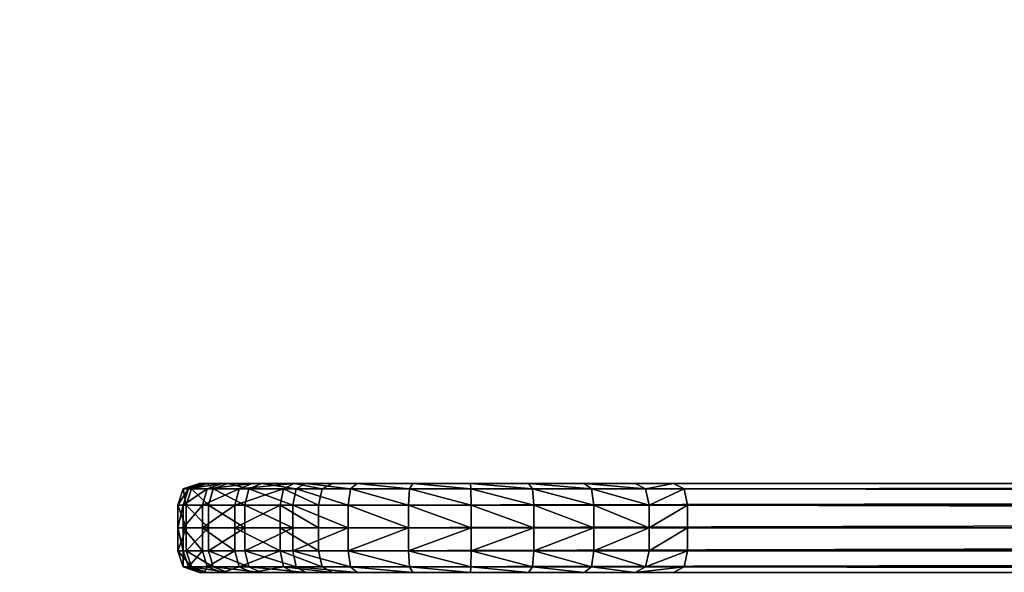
# Model space of a CAD drawing. Header units: millimetres. Extents: x -145 to 145, y -70 to 70.
# Tile 378 of 656: x -80.28 to -71.89, y -26.19 to -21.48. Entities that reach past the tile are written whole.
import ezdxf

# ---------------------------------------------------------------- set-up
doc = ezdxf.new("R2010")
doc.units = ezdxf.units.MM
doc.layers.get('0').update_dxf_attribs({"color": 146})

msp = doc.modelspace()

# ---------------------------------------------------------------- meshes
at = {"color": 54}
mesh = msp.add_polyface(dxfattribs=at)
corners = [(-77.7325, -25.8138, 207.8374), (-77.7325, -25.6185, 207.8374), (-1.8975, -25.6185, 144.2043), (-1.7793, -26.1923, 144.3451), (-77.6143, -26.1923, 207.9782), (-77.7029, -26.1465, 207.8726), (-77.5041, -25.4354, 208.1096), (-74.8205, -25.4354, 211.3078), (1.0145, -25.4354, 147.6747), (-77.7029, -25.4812, 207.8726), (-77.6143, -25.4354, 207.9782), (-1.7793, -25.4354, 144.3451), (-1.868, -25.4812, 144.2395), (1.0145, -26.1923, 147.6747), (-74.8205, -26.1923, 211.3078), (-77.5041, -26.1923, 208.1096), (-1.6691, -25.4354, 144.4765), (-77.7325, -26.0092, 207.8374), (-1.8975, -26.0092, 144.2043), (-1.8975, -25.8138, 144.2043), (-53.6081, -21.3626, 233.3968), (-53.4704, -21.2812, 233.78), (-54.1988, -21.2812, 234.196), (-51.6991, -21.3626, 233.3568), (-51.8088, -21.2812, 233.7524), (-52.6541, -21.2812, 233.64), (-52.6606, -21.3626, 233.2342), (-50.7649, -21.3626, 233.7575), (-50.9769, -21.2812, 234.1084), (-49.9762, -21.3626, 234.3517), (-50.2639, -21.2812, 234.6445), (-52.6502, -21.0371, 233.8835), (-53.3878, -21.0371, 234.01), (-51.8747, -21.0371, 233.9898), (-51.104, -21.0371, 234.319), (-49.8221, -21.3626, 232.1967), (-50.5615, -21.3626, 233.4207), (-51.5954, -21.3626, 232.9763), (-53.9674, -21.3626, 231.033), (-52.6691, -21.3626, 232.8394), (-53.7418, -21.3626, 233.0234), (-49.6981, -21.3626, 234.0722), (-54.1988, -21.2812, 57.406), (-53.4704, -21.2812, 57.8219), (-53.6081, -21.3626, 58.2052), (-51.6991, -21.3626, 58.2451), (-52.6606, -21.3626, 58.3677), (-52.6541, -21.2812, 57.9619), (-51.8088, -21.2812, 57.8495), (-50.7649, -21.3626, 57.8444), (-50.9769, -21.2812, 57.4935), (-49.9762, -21.3626, 57.2502), (-50.2639, -21.2812, 56.9574), (-51.5954, -21.3626, 58.6257), (-50.5615, -21.3626, 58.1812), (-49.8221, -21.3626, 59.4052), (-53.9674, -21.3626, 60.5689), (-52.6691, -21.3626, 58.7626), (-53.7418, -21.3626, 58.5786), (-49.6981, -21.3626, 57.5298)]
mesh.append_faces([[corners[k] for k in face] for face in [(38, 37, 39), (38, 39, 40), (53, 55, 56)]], dxfattribs={"vtx0": -1, "vtx2": -1, "color": 54})
mesh.append_faces([[corners[k] for k in face] for face in [(38, 35, 37), (57, 53, 56), (58, 57, 56)]], dxfattribs={"vtx1": -1, "vtx2": -1, "color": 54})
mesh.append_faces([[corners[k] for k in face] for face in [(0, 1, 2), (3, 4, 5), (6, 7, 8), (9, 10, 11), (1, 9, 12), (13, 14, 15), (10, 6, 16), (5, 17, 18), (15, 4, 3), (17, 0, 19), (20, 21, 22), (23, 24, 25), (25, 26, 23), (26, 25, 21), (21, 20, 26), (27, 28, 24), (24, 23, 27), (29, 30, 28), (28, 27, 29), (31, 25, 24), (32, 21, 25), (33, 24, 28), (34, 28, 30), (35, 36, 37), (26, 39, 37), (37, 23, 26), (20, 40, 39), (39, 26, 20), (23, 37, 36), (36, 27, 23), (27, 36, 41), (42, 43, 44), (45, 46, 47), (47, 48, 45), (46, 44, 43), (43, 47, 46), (49, 45, 48), (48, 50, 49), (51, 49, 50), (50, 52, 51), (53, 54, 55), (46, 45, 53), (53, 57, 46), (44, 46, 57), (57, 58, 44), (45, 49, 54), (54, 53, 45), (59, 54, 49)]], dxfattribs={"vtx2": -1, "color": 54})
mesh = msp.add_polyface(dxfattribs=at)
corners = [(-138.723, -21.3626, 285.6956), (0, -21.3626, 285.6956), (0, -21.3084, 285.9669), (-136.3439, -21.3626, 283.2982), (0, -21.3626, 283.3249), (0, -21.3626, 285.366), (-138.4384, -21.3626, 285.3927), (0, -21.3084, 5.635), (0, -21.3626, 5.9063), (-138.723, -21.3626, 5.9063), (0, -21.3626, 6.2359), (0, -21.3626, 8.2771), (-136.3439, -21.3626, 8.3037), (-138.4384, -21.3626, 6.2092), (1.2429, -26.0092, 147.9469), (-74.5921, -26.0092, 211.58), (-74.6216, -26.1465, 211.5448), (1.2134, -26.1465, 147.9117), (-74.7103, -26.1923, 211.4392), (1.2429, -25.8138, 147.9469), (-74.5921, -25.8138, 211.58), (1.0145, -25.4354, 147.6747), (-74.8205, -25.4354, 211.3078), (-74.7103, -25.4354, 211.4392), (-74.5921, -25.6185, 211.58), (-74.6216, -25.4812, 211.5448), (1.2429, -25.6185, 147.9469), (1.2134, -25.4812, 147.9117), (-74.8205, -26.1923, 211.3078), (1.0145, -26.1923, 147.6747), (-50.2639, -21.2812, 234.6445), (-49.9762, -21.3626, 234.3517), (-49.3892, -21.3626, 235.1229), (-49.7438, -21.2812, 235.3202), (-49.0561, -21.3626, 236.0248), (-49.4569, -21.2812, 236.0972), (-49.0507, -21.3626, 237.0077), (-49.6981, -21.3626, 234.0722), (-50.5615, -21.3626, 233.4207), (-49.8221, -21.3626, 232.1967), (-47.1182, -21.3626, 235.6405), (-46.8762, -21.3626, 238.4282), (-48.9384, -21.3626, 237.9009), (-48.6597, -21.3626, 237.0721), (-48.6659, -21.3626, 235.9539), (-49.043, -21.3626, 234.9328), (-50.7649, -21.3626, 233.7575), (-49.3247, -21.3626, 237.8022), (-5.5181, -21.3626, 280.8317), (-71.6585, -21.3626, 280.8317), (-70.339, -21.3626, 278.6874), (-71.6585, -21.3626, 281.2867), (-64.1434, -21.3626, 81.6576), (-30.2113, -21.3626, 115.5897), (-42.7252, -21.3626, 145.801), (-49.8221, -21.3626, 59.4052), (-50.5615, -21.3626, 58.1812), (-49.6981, -21.3626, 57.5298), (-48.6597, -21.3626, 54.5298), (-48.9384, -21.3626, 53.701), (-46.8762, -21.3626, 53.1737), (-47.1182, -21.3626, 55.9614), (-48.6659, -21.3626, 55.648), (-49.043, -21.3626, 56.6691), (-50.7649, -21.3626, 57.8444), (-49.9762, -21.3626, 57.2502), (-49.3892, -21.3626, 56.479), (-49.0561, -21.3626, 55.5771), (-49.0507, -21.3626, 54.5942), (-49.3247, -21.3626, 53.7997), (-70.339, -21.3626, 12.9145), (-71.6585, -21.3626, 10.7702), (-5.5181, -21.3626, 10.7702), (-71.6585, -21.3626, 10.3152)]
mesh.append_faces([[corners[k] for k in face] for face in [(37, 40, 45), (55, 57, 61)]], dxfattribs={"vtx0": -1, "vtx1": -1, "color": 54})
mesh.append_faces([[corners[k] for k in face] for face in [(37, 39, 40), (40, 43, 44), (40, 44, 45), (58, 60, 61)]], dxfattribs={"vtx0": -1, "vtx2": -1, "color": 54})
mesh.append_faces([[corners[k] for k in face] for face in [(40, 41, 43), (62, 58, 61), (63, 62, 61), (57, 63, 61)]], dxfattribs={"vtx1": -1, "vtx2": -1, "color": 54})
mesh.append_faces([[corners[k] for k in face] for face in [(0, 1, 2), (3, 4, 5), (6, 5, 1), (7, 8, 9), (10, 11, 12), (8, 10, 13), (14, 15, 16), (17, 16, 18), (19, 20, 15), (21, 22, 23), (24, 20, 19), (25, 24, 26), (23, 25, 27), (18, 28, 29), (30, 31, 32), (33, 32, 34), (35, 34, 36), (37, 38, 39), (41, 42, 43), (37, 31, 46), (31, 37, 45), (45, 32, 31), (32, 45, 44), (44, 34, 32), (34, 44, 43), (43, 36, 34), (36, 43, 42), (42, 47, 36), (48, 49, 50), (51, 49, 48), (52, 53, 54), (55, 56, 57), (58, 59, 60), (64, 65, 57), (65, 66, 63), (63, 57, 65), (66, 67, 62), (62, 63, 66), (67, 68, 58), (58, 62, 67), (68, 69, 59), (59, 58, 68), (70, 71, 72), (72, 71, 73)]], dxfattribs={"vtx2": -1, "color": 54})
mesh = msp.add_polyface(dxfattribs=at)
corners = [(-78.8852, -25.4812, 210.0373), (-78.7471, -25.4354, 210.0342), (-78.7039, -25.4354, 209.5412), (-78.8394, -25.4812, 209.5142), (-78.5542, -25.4354, 209.0673), (-78.515, -25.4354, 210.4855), (-78.6819, -25.4354, 210.5269), (-78.5068, -25.4354, 211), (-78.5752, -25.4354, 210.0304), (-78.5353, -25.4354, 209.5748), (-82.0067, -21.3626, 280.7993), (-81.7676, -21.2812, 281.1284), (-82.3052, -21.2812, 281.4388), (-82.4707, -21.3626, 281.0671), (-82.9802, -21.3626, 281.2327), (-82.8956, -21.2812, 281.6307), (-83.6296, -21.2812, 281.6937), (-83.6296, -21.3626, 281.2867), (-81.3062, -21.2812, 280.713), (-81.6086, -21.3626, 280.4407), (-81.2848, -21.3626, 279.9992), (-80.9326, -21.2812, 280.2026), (-83.6296, -21.3626, 280.7985), (-83.0789, -21.3626, 280.754), (-82.6655, -21.3626, 280.6196), (-82.2891, -21.3626, 280.4023), (-81.9661, -21.3626, 280.1115), (-81.7033, -21.3626, 279.7532), (-83.6296, -21.3626, 278.6882), (-64.1434, -21.3626, 81.6576), (-86.3957, -21.3626, 95.9788), (-85.232, -21.3626, 91.8336), (-99.7637, -21.3626, 145.801), (-66.1263, -21.3626, 79.6747), (-86.7175, -21.3626, 89.0453), (-85.232, -21.3626, 199.7684), (-86.3957, -21.3626, 195.6231), (-64.1434, -21.3626, 209.9444), (-86.7175, -21.3626, 202.5566), (-66.1263, -21.3626, 211.9272), (-82.0067, -21.3626, 10.8027), (-82.4707, -21.3626, 10.5348), (-82.3052, -21.2812, 10.1631), (-82.9802, -21.3626, 10.3693), (-83.6296, -21.3626, 10.3152), (-83.6296, -21.2812, 9.9083), (-82.8956, -21.2812, 9.9713), (-81.2848, -21.3626, 11.6028), (-81.6086, -21.3626, 11.1612), (-81.3062, -21.2812, 10.8889), (-81.7676, -21.2812, 10.4735), (-83.6296, -21.3626, 10.8035), (-83.0789, -21.3626, 10.848), (-82.6655, -21.3626, 10.9823), (-82.2891, -21.3626, 11.1996), (-81.9661, -21.3626, 11.4904), (-81.7033, -21.3626, 11.8487), (-83.6296, -21.3626, 12.9137)]
mesh.append_faces([[corners[k] for k in face] for face in [(24, 23, 28), (25, 24, 28), (26, 25, 28), (27, 26, 28), (53, 57, 52), (54, 57, 53), (55, 57, 54), (56, 57, 55)]], dxfattribs={"color": 54})
mesh.append_faces([[corners[k] for k in face] for face in [(29, 32, 30)]], dxfattribs={"vtx0": -1, "color": 54})
mesh.append_faces([[corners[k] for k in face] for face in [(0, 1, 2), (3, 2, 4), (5, 6, 7), (6, 5, 8), (8, 1, 6), (1, 8, 9), (9, 2, 1), (10, 11, 12), (12, 13, 10), (14, 15, 16), (16, 17, 14), (13, 12, 15), (15, 14, 13), (18, 19, 20), (20, 21, 18), (11, 10, 19), (19, 18, 11), (22, 23, 14), (14, 17, 22), (23, 24, 13), (13, 14, 23), (24, 25, 10), (10, 13, 24), (25, 26, 19), (19, 10, 25), (26, 27, 20), (20, 19, 26), (29, 30, 31), (33, 31, 34), (35, 36, 37), (38, 35, 39), (40, 41, 42), (43, 44, 45), (41, 43, 46), (47, 48, 49), (48, 40, 50), (51, 44, 43), (43, 52, 51), (52, 43, 41), (41, 53, 52), (53, 41, 40), (40, 54, 53), (54, 40, 48), (48, 55, 54), (55, 48, 47), (47, 56, 55)]], dxfattribs={"vtx2": -1, "color": 54})
mesh = msp.add_polyface(dxfattribs=at)
corners = [(-136.0638, -21.3626, 282.9953), (0, -21.3626, 282.9953), (0, -21.3626, 283.3249), (0, -21.3626, 8.2771), (0, -21.3626, 8.6067), (-136.0638, -21.3626, 8.6067), (-4.4552, -21.5685, 145.801), (-4.5167, -21.7882, 145.801), (-4.4034, -21.7882, 146.806), (-4.4034, -22.2032, 146.806), (-4.5167, -22.2032, 145.801), (-4.4552, -22.423, 145.801), (-4.4034, -21.7882, 144.7959), (-1.8975, -25.6185, 144.2043), (-1.8975, -25.8138, 144.2043), (-77.7325, -25.8138, 207.8374), (-74.6216, -26.1465, 211.5448), (1.2134, -26.1465, 147.9117), (1.2429, -26.0092, 147.9469), (-77.7029, -26.1465, 207.8726), (-1.868, -26.1465, 144.2395), (-1.7793, -26.1923, 144.3451), (-74.7103, -26.1923, 211.4392), (1.1247, -26.1923, 147.8061), (-74.5921, -26.0092, 211.58), (1.2429, -25.8138, 147.9469), (1.0145, -25.4354, 147.6747), (-1.6691, -25.4354, 144.4765), (-77.5041, -25.4354, 208.1096), (-74.7103, -25.4354, 211.4392), (1.1247, -25.4354, 147.8061), (1.2429, -25.6185, 147.9469), (-74.5921, -25.6185, 211.58), (1.2134, -25.4812, 147.9117), (-74.6216, -25.4812, 211.5448), (-1.7793, -25.4354, 144.3451), (-1.868, -25.4812, 144.2395), (-77.7029, -25.4812, 207.8726), (-77.7325, -25.6185, 207.8374), (-77.5041, -26.1923, 208.1096), (-1.6691, -26.1923, 144.4765), (1.0145, -26.1923, 147.6747), (-77.6143, -25.4354, 207.9782), (-1.8975, -26.0092, 144.2043), (-77.7325, -26.0092, 207.8374), (-49.8221, -21.3626, 232.1967), (0, -21.3626, 245.5647), (-4.2722, -21.3626, 246.9996), (-47.1182, -21.3626, 235.6405), (-64.1434, -21.3626, 209.9444), (-30.2113, -21.3626, 176.0123), (0, -21.3626, 188.5262), (-5.5181, -21.3626, 249.3611), (-46.8762, -21.3626, 238.4282), (-3.5443, -21.3626, 249.0879), (-70.339, -21.3626, 278.6874), (-5.5181, -21.3626, 278.6874), (-5.5181, -21.3626, 280.8317), (-5.5181, -21.3626, 281.2867), (-71.6585, -21.3626, 281.2867), (-3.7551, -21.3626, 280.8317), (-3.7551, -21.3626, 278.6874), (-3.7549, -21.3626, 249.9761), (-49.8221, -21.3626, 59.4052), (-47.1182, -21.3626, 55.9614), (-4.2722, -21.3626, 44.6023), (0, -21.3626, 46.0373), (0, -21.3626, 103.0757), (-30.2113, -21.3626, 115.5897), (-64.1434, -21.3626, 81.6576), (-46.8762, -21.3626, 53.1737), (-5.5181, -21.3626, 42.2408), (-5.5181, -21.3626, 10.7702), (-5.5181, -21.3626, 12.9145), (-70.339, -21.3626, 12.9145), (-71.6585, -21.3626, 10.3152), (-5.5181, -21.3626, 10.3152), (-3.7551, -21.3626, 10.7702), (-3.7551, -21.3626, 12.9145), (-3.7549, -21.3626, 41.6258), (42.7252, -21.3626, 145.801), (-42.7252, -21.3626, 145.801)]
mesh.append_faces([[corners[k] for k in face] for face in [(49, 46, 45), (66, 69, 63)]], dxfattribs={"vtx0": -1, "color": 54})
mesh.append_faces([[corners[k] for k in face] for face in [(49, 51, 46), (54, 52, 47), (66, 68, 69), (80, 50, 81), (80, 81, 68)]], dxfattribs={"vtx0": -1, "vtx2": -1, "color": 54})
mesh.append_faces([[corners[k] for k in face] for face in [(0, 1, 2), (3, 4, 5), (6, 7, 8), (9, 10, 11), (7, 10, 9), (10, 7, 12), (13, 14, 15), (16, 17, 18), (19, 20, 21), (22, 23, 17), (24, 18, 25), (26, 27, 28), (29, 30, 26), (25, 31, 32), (31, 33, 34), (35, 36, 37), (33, 30, 29), (36, 13, 38), (39, 40, 41), (27, 35, 42), (41, 23, 22), (43, 20, 19), (21, 40, 39), (14, 43, 44), (45, 46, 47), (47, 48, 45), (49, 50, 51), (48, 47, 52), (52, 53, 48), (55, 56, 57), (57, 58, 59), (58, 57, 60), (57, 56, 61), (56, 55, 53), (53, 52, 56), (56, 52, 62), (63, 64, 65), (65, 66, 63), (66, 67, 68), (64, 70, 71), (71, 65, 64), (72, 73, 74), (75, 76, 72), (77, 72, 76), (78, 73, 72), (73, 71, 70), (70, 74, 73), (79, 71, 73)]], dxfattribs={"vtx2": -1, "color": 54})
mesh = msp.add_polyface(dxfattribs=at)
corners = [(-74.9194, -25.8138, 211.8546), (-74.5921, -25.8138, 211.58), (-74.5921, -25.6185, 211.58), (-74.9194, -25.6185, 211.8546), (-74.6216, -25.4812, 211.5448), (-75.0375, -26.1923, 211.7139), (-74.7103, -26.1923, 211.4392), (-74.6216, -26.1465, 211.5448), (-74.9489, -25.4812, 211.8194), (-74.7103, -25.4354, 211.4392), (-74.9489, -26.1465, 211.8194), (-74.5921, -26.0092, 211.58), (-74.9194, -26.0092, 211.8546), (-54.9935, -21.3626, 234.4899), (-81.2848, -21.3626, 279.9992), (-81.7033, -21.3626, 279.7532), (-83.6296, -21.3626, 278.6882), (-56.7557, -21.3626, 232.5184), (-72.1708, -21.3626, 281.2867), (-72.1708, -21.3626, 280.8317), (-71.6585, -21.3626, 280.8317), (-72.377, -21.3626, 280.8033), (-72.5088, -21.3626, 281.2424), (-72.5777, -21.3626, 280.7202), (-72.8226, -21.3626, 281.1124), (-72.75, -21.3626, 280.588), (-73.0921, -21.3626, 280.9056), (-72.9654, -21.3626, 280.215), (-72.8822, -21.3626, 280.4156), (-73.2989, -21.3626, 280.6361), (-73.4289, -21.3626, 280.3223), (-72.9654, -21.3626, 279.7842), (-72.9937, -21.3626, 279.9996), (-73.4733, -21.3626, 279.9854), (-73.4289, -21.3626, 279.6486), (-72.8844, -21.3626, 279.5815), (-73.3035, -21.3626, 279.3395), (-73.0699, -21.3626, 278.9388), (-72.6508, -21.3626, 279.1807), (-86.7175, -21.3626, 89.0453), (-68.1091, -21.3626, 77.6919), (-66.1263, -21.3626, 79.6747), (-66.1263, -21.3626, 211.9272), (-68.1091, -21.3626, 213.9101), (-86.7175, -21.3626, 202.5566), (-72.377, -21.3626, 10.7986), (-72.5088, -21.3626, 10.3595), (-72.1708, -21.3626, 10.3152), (-72.1708, -21.3626, 10.7702), (-72.5777, -21.3626, 10.8817), (-72.8226, -21.3626, 10.4895), (-72.75, -21.3626, 11.014), (-73.0921, -21.3626, 10.6963), (-72.9654, -21.3626, 11.387), (-73.4289, -21.3626, 11.2797), (-73.2989, -21.3626, 10.9658), (-72.8822, -21.3626, 11.1863), (-72.9653, -21.3626, 11.8177), (-73.4289, -21.3626, 11.9533), (-73.4733, -21.3626, 11.6165), (-72.9937, -21.3626, 11.6023), (-72.8844, -21.3626, 12.0204), (-73.3035, -21.3626, 12.2624)]
mesh.append_faces([[corners[k] for k in face] for face in [(32, 28, 27)]], dxfattribs={"vtx0": -1, "color": 54})
mesh.append_faces([[corners[k] for k in face] for face in [(35, 23, 28), (32, 35, 28)]], dxfattribs={"vtx0": -1, "vtx1": -1, "vtx2": -1, "color": 54})
mesh.append_faces([[corners[k] for k in face] for face in [(35, 19, 23)]], dxfattribs={"vtx1": -1, "vtx2": -1, "color": 54})
mesh.append_faces([[corners[k] for k in face] for face in [(0, 1, 2), (3, 2, 4), (5, 6, 7), (8, 4, 9), (10, 7, 11), (12, 11, 1), (13, 14, 15), (15, 16, 17), (18, 19, 20), (21, 19, 18), (18, 22, 21), (23, 21, 22), (22, 24, 23), (25, 23, 24), (24, 26, 25), (27, 28, 29), (29, 30, 27), (31, 32, 33), (33, 34, 31), (28, 25, 26), (26, 29, 28), (35, 31, 34), (34, 36, 35), (32, 27, 30), (30, 33, 32), (32, 31, 35), (19, 21, 23), (23, 25, 28), (36, 37, 38), (38, 35, 36), (38, 20, 19), (19, 35, 38), (39, 40, 41), (42, 43, 44), (45, 46, 47), (47, 48, 45), (49, 50, 46), (46, 45, 49), (51, 52, 50), (50, 49, 51), (53, 54, 55), (55, 56, 53), (57, 58, 59), (59, 60, 57), (56, 55, 52), (52, 51, 56), (61, 62, 58), (58, 57, 61), (60, 59, 54), (54, 53, 60)]], dxfattribs={"vtx2": -1, "color": 54})
mesh = msp.add_polyface(dxfattribs=at)
corners = [(-78.6712, -25.8138, 211.0833), (-78.6712, -25.6185, 211.0833), (-78.8607, -25.6185, 210.5713), (-78.8607, -25.8138, 210.5713), (-78.9312, -25.6185, 210.0383), (-78.9312, -25.8138, 210.0383), (-78.8846, -25.6185, 209.5052), (-78.8846, -25.8138, 209.5052), (-78.7226, -25.6185, 208.9926), (-78.7226, -25.8138, 208.9926), (-78.447, -25.6185, 208.5213), (-78.6301, -25.4812, 211.0624), (-78.816, -25.4812, 210.5602), (-78.8607, -26.0092, 210.5713), (-78.816, -26.1465, 210.5602), (-78.6301, -26.1465, 211.0624), (-78.6712, -26.0092, 211.0833), (-78.8852, -25.4812, 210.0373), (-78.9312, -26.0092, 210.0383), (-78.8852, -26.1465, 210.0373), (-78.8394, -25.4812, 209.5142), (-78.8846, -26.0092, 209.5052), (-78.8394, -26.1465, 209.5142), (-78.6805, -25.4812, 209.0113), (-78.7226, -26.0092, 208.9926), (-78.6805, -26.1465, 209.0113), (-78.4102, -25.4812, 208.5489), (-78.447, -26.0092, 208.5213), (-78.5068, -25.4354, 211), (-78.6819, -25.4354, 210.5269), (-78.6819, -26.1923, 210.5269), (-78.5068, -26.1923, 211), (-78.7471, -25.4354, 210.0342), (-78.7471, -26.1923, 210.0342), (-78.7039, -25.4354, 209.5412), (-78.7039, -26.1923, 209.5412), (-78.5542, -25.4354, 209.0673), (-78.5542, -26.1923, 209.0673), (-78.5752, -26.1923, 210.0304), (-78.515, -26.1923, 210.4855), (-78.5353, -26.1923, 209.5748)]
mesh.append_faces([[corners[k] for k in face] for face in [(0, 1, 2), (2, 3, 0), (3, 2, 4), (4, 5, 3), (5, 4, 6), (6, 7, 5), (7, 6, 8), (8, 9, 7), (9, 8, 10), (1, 11, 12), (12, 2, 1), (13, 14, 15), (15, 16, 13), (2, 12, 17), (17, 4, 2), (18, 19, 14), (14, 13, 18), (4, 17, 20), (20, 6, 4), (21, 22, 19), (19, 18, 21), (6, 20, 23), (23, 8, 6), (24, 25, 22), (22, 21, 24), (8, 23, 26), (25, 24, 27), (11, 28, 29), (29, 12, 11), (14, 30, 31), (31, 15, 14), (12, 29, 32), (32, 17, 12), (19, 33, 30), (30, 14, 19), (34, 20, 17), (22, 35, 33), (33, 19, 22), (36, 23, 20), (25, 37, 35), (35, 22, 25), (0, 3, 13), (13, 16, 0), (3, 5, 18), (18, 13, 3), (5, 7, 21), (21, 18, 5), (7, 9, 24), (24, 21, 7), (27, 24, 9), (33, 38, 39), (39, 30, 33), (35, 40, 38), (38, 33, 35), (40, 35, 37)]], dxfattribs={"vtx2": -1, "color": 54})
mesh = msp.add_polyface(dxfattribs=at)
corners = [(-78.3609, -25.6185, 211.5535), (-78.3609, -25.8138, 211.5535), (-77.9516, -25.8138, 211.9408), (-78.6712, -25.6185, 211.0833), (-78.6712, -25.8138, 211.0833), (-78.447, -25.6185, 208.5213), (-78.447, -25.8138, 208.5213), (-78.7226, -25.8138, 208.9926), (-78.0598, -25.6185, 208.112), (-78.0598, -25.8138, 208.112), (-78.3256, -25.4812, 211.5239), (-77.9516, -25.6185, 211.9408), (-78.3609, -26.0092, 211.5535), (-78.3256, -26.1465, 211.5239), (-77.924, -26.1465, 211.9039), (-78.6301, -25.4812, 211.0624), (-78.6712, -26.0092, 211.0833), (-78.6301, -26.1465, 211.0624), (-78.4102, -25.4812, 208.5489), (-78.7226, -25.6185, 208.9926), (-78.447, -26.0092, 208.5213), (-78.4102, -26.1465, 208.5489), (-78.6805, -26.1465, 209.0113), (-78.0303, -25.4812, 208.1472), (-78.0598, -26.0092, 208.112), (-78.2197, -25.4354, 211.4351), (-78.5068, -25.4354, 211), (-78.5068, -26.1923, 211), (-78.2197, -26.1923, 211.4351), (-78.6805, -25.4812, 209.0113), (-78.5542, -25.4354, 209.0673), (-78.2996, -25.4354, 208.6319), (-78.2996, -26.1923, 208.6319), (-78.5542, -26.1923, 209.0673), (-77.9417, -25.4354, 208.2528), (-78.0303, -26.1465, 208.1472), (-78.397, -25.4354, 209.1371), (-78.5353, -25.4354, 209.5748), (-78.5752, -25.4354, 210.0304), (-77.8315, -25.4354, 208.3841), (-78.515, -25.4354, 210.4855), (-78.3533, -25.4354, 210.9222), (-77.7378, -25.4354, 211.6557), (-78.3533, -26.1923, 210.9222), (-78.515, -26.1923, 210.4855), (-78.5752, -26.1923, 210.0304), (-77.7378, -26.1923, 211.6557), (-78.397, -26.1923, 209.1371), (-77.8315, -26.1923, 208.3841), (-78.5353, -26.1923, 209.5748), (-78.0879, -25.4354, 211.3245), (-78.0879, -26.1923, 211.3245), (-78.6819, -26.1923, 210.5269), (-78.7039, -25.4354, 209.5412), (-78.1619, -25.4354, 208.735), (-78.1619, -26.1923, 208.735)]
mesh.append_faces([[corners[k] for k in face] for face in [(47, 45, 49)]], dxfattribs={"vtx0": -1, "color": 54})
mesh.append_faces([[corners[k] for k in face] for face in [(39, 36, 38), (38, 41, 42), (46, 43, 45), (47, 48, 45)]], dxfattribs={"vtx0": -1, "vtx1": -1, "vtx2": -1, "color": 54})
mesh.append_faces([[corners[k] for k in face] for face in [(0, 1, 2), (1, 0, 3), (3, 4, 1), (5, 6, 7), (6, 5, 8), (8, 9, 6), (10, 0, 11), (12, 13, 14), (0, 10, 15), (15, 3, 0), (16, 17, 13), (13, 12, 16), (18, 5, 19), (20, 21, 22), (5, 18, 23), (21, 20, 24), (10, 25, 26), (26, 15, 10), (17, 27, 28), (28, 13, 17), (29, 30, 31), (31, 18, 29), (21, 32, 33), (33, 22, 21), (18, 31, 34), (32, 21, 35), (2, 1, 12), (1, 4, 16), (16, 12, 1), (7, 6, 20), (6, 9, 24), (24, 20, 6), (36, 37, 38), (38, 40, 41), (43, 44, 45), (25, 50, 41), (41, 26, 25), (27, 43, 51), (51, 28, 27), (26, 41, 40), (52, 44, 43), (43, 27, 52), (53, 37, 36), (36, 30, 53), (33, 47, 49), (30, 36, 54), (54, 31, 30), (32, 55, 47), (47, 33, 32)]], dxfattribs={"vtx2": -1, "color": 54})
mesh = msp.add_polyface(dxfattribs=at)
corners = [(-77.4803, -25.8138, 212.2163), (-77.4803, -25.6185, 212.2163), (-77.9516, -25.6185, 211.9408), (-77.9516, -25.8138, 211.9408), (-78.3609, -25.6185, 211.5535), (-77.4616, -25.4812, 212.1742), (-77.924, -25.4812, 211.9039), (-77.9516, -26.0092, 211.9408), (-77.924, -26.1465, 211.9039), (-77.4616, -26.1465, 212.1742), (-77.4803, -26.0092, 212.2163), (-78.3256, -25.4812, 211.5239), (-78.3609, -26.0092, 211.5535), (-78.0303, -25.4812, 208.1472), (-78.0598, -25.6185, 208.112), (-78.447, -25.6185, 208.5213), (-78.0598, -26.0092, 208.112), (-78.0303, -26.1465, 208.1472), (-78.4102, -26.1465, 208.5489), (-77.4056, -25.4354, 212.0479), (-77.841, -25.4354, 211.7933), (-77.841, -26.1923, 211.7933), (-77.4056, -26.1923, 212.0479), (-78.2197, -25.4354, 211.4351), (-78.3256, -26.1465, 211.5239), (-78.2197, -26.1923, 211.4351), (-77.9417, -25.4354, 208.2528), (-78.4102, -25.4812, 208.5489), (-77.9417, -26.1923, 208.2528), (-78.2996, -26.1923, 208.6319), (-77.8315, -25.4354, 208.3841), (-78.1619, -25.4354, 208.735), (-78.397, -25.4354, 209.1371), (-78.3533, -25.4354, 210.9222), (-78.0879, -25.4354, 211.3245), (-77.7378, -25.4354, 211.6557), (-78.397, -26.1923, 209.1371), (-78.1619, -26.1923, 208.735), (-77.8315, -26.1923, 208.3841), (-77.7378, -26.1923, 211.6557), (-78.0879, -26.1923, 211.3245), (-78.3533, -26.1923, 210.9222), (-78.5752, -26.1923, 210.0304), (-77.3359, -26.1923, 211.8907), (-78.2996, -25.4354, 208.6319), (-77.7325, -25.6185, 207.8374), (-77.7325, -25.8138, 207.8374), (-78.0598, -25.8138, 208.112), (-77.7325, -26.0092, 207.8374), (-77.7029, -26.1465, 207.8726), (-77.7029, -25.4812, 207.8726), (-77.6143, -26.1923, 207.9782), (-77.6143, -25.4354, 207.9782), (-77.5041, -26.1923, 208.1096), (-77.5041, -25.4354, 208.1096)]
mesh.append_faces([[corners[k] for k in face] for face in [(38, 39, 42)]], dxfattribs={"vtx0": -1, "vtx1": -1, "vtx2": -1, "color": 54})
mesh.append_faces([[corners[k] for k in face] for face in [(0, 1, 2), (2, 3, 0), (3, 2, 4), (1, 5, 6), (6, 2, 1), (7, 8, 9), (9, 10, 7), (2, 6, 11), (8, 7, 12), (13, 14, 15), (16, 17, 18), (5, 19, 20), (20, 6, 5), (8, 21, 22), (22, 9, 8), (6, 20, 23), (23, 11, 6), (24, 25, 21), (21, 8, 24), (26, 13, 27), (17, 28, 29), (0, 3, 7), (7, 10, 0), (12, 7, 3), (30, 31, 32), (33, 34, 35), (36, 37, 38), (39, 40, 41), (35, 20, 19), (21, 39, 43), (20, 35, 34), (34, 23, 20), (25, 40, 39), (39, 21, 25), (44, 31, 30), (30, 26, 44), (28, 38, 37), (37, 29, 28), (14, 45, 46), (46, 47, 14), (16, 48, 49), (49, 17, 16), (13, 50, 45), (45, 14, 13), (17, 49, 51), (51, 28, 17), (26, 52, 50), (50, 13, 26), (47, 46, 48), (48, 16, 47), (28, 51, 53), (53, 38, 28), (30, 54, 52), (52, 26, 30)]], dxfattribs={"vtx2": -1, "color": 54})
mesh = msp.add_polyface(dxfattribs=at)
corners = [(-76.4346, -25.6185, 212.425), (-76.4346, -25.8138, 212.425), (-75.9017, -25.8138, 212.3545), (-76.9677, -25.6185, 212.3783), (-76.9677, -25.8138, 212.3783), (-77.4803, -25.6185, 212.2163), (-77.4803, -25.8138, 212.2163), (-76.4356, -25.4812, 212.3789), (-75.9017, -25.6185, 212.3545), (-76.4346, -26.0092, 212.425), (-76.4356, -26.1465, 212.3789), (-75.9127, -26.1465, 212.3098), (-76.9587, -25.4812, 212.3332), (-76.9677, -26.0092, 212.3783), (-76.9587, -26.1465, 212.3332), (-77.4616, -25.4812, 212.1742), (-77.4803, -26.0092, 212.2163), (-77.4616, -26.1465, 212.1742), (-76.4387, -25.4354, 212.2408), (-75.9127, -25.4812, 212.3098), (-76.4387, -26.1923, 212.2408), (-75.946, -26.1923, 212.1756), (-76.9317, -25.4354, 212.1977), (-76.9317, -26.1923, 212.1977), (-77.4056, -25.4354, 212.0479), (-77.4056, -26.1923, 212.0479), (-76.8981, -25.4354, 212.0291), (-76.4425, -25.4354, 212.0689), (-75.9874, -25.4354, 212.0087), (-75.5506, -25.4354, 211.847), (-77.8315, -25.4354, 208.3841), (-78.5752, -25.4354, 210.0304), (-77.7378, -25.4354, 211.6557), (-77.3359, -25.4354, 211.8907), (-77.8315, -26.1923, 208.3841), (-75.1477, -26.1923, 211.5825), (-75.9874, -26.1923, 212.0087), (-76.4425, -26.1923, 212.0689), (-76.8981, -26.1923, 212.0291), (-77.3359, -26.1923, 211.8907), (-77.7378, -26.1923, 211.6557), (-75.946, -25.4354, 212.1756), (-77.841, -26.1923, 211.7933), (-77.5041, -26.1923, 208.1096), (-74.8205, -26.1923, 211.3078), (-77.5041, -25.4354, 208.1096), (-75.1477, -25.4354, 211.5825)]
mesh.append_faces([[corners[k] for k in face] for face in [(26, 32, 33)]], dxfattribs={"vtx0": -1, "color": 54})
mesh.append_faces([[corners[k] for k in face] for face in [(28, 30, 31), (28, 31, 32), (26, 28, 32), (36, 38, 40), (34, 36, 40)]], dxfattribs={"vtx0": -1, "vtx1": -1, "vtx2": -1, "color": 54})
mesh.append_faces([[corners[k] for k in face] for face in [(28, 29, 30), (34, 35, 36)]], dxfattribs={"vtx1": -1, "vtx2": -1, "color": 54})
mesh.append_faces([[corners[k] for k in face] for face in [(0, 1, 2), (1, 0, 3), (3, 4, 1), (4, 3, 5), (5, 6, 4), (7, 0, 8), (9, 10, 11), (0, 7, 12), (12, 3, 0), (13, 14, 10), (10, 9, 13), (3, 12, 15), (15, 5, 3), (16, 17, 14), (14, 13, 16), (18, 7, 19), (10, 20, 21), (7, 18, 22), (22, 12, 7), (14, 23, 20), (20, 10, 14), (12, 22, 24), (24, 15, 12), (17, 25, 23), (23, 14, 17), (1, 4, 13), (13, 9, 1), (4, 6, 16), (16, 13, 4), (26, 27, 28), (36, 37, 38), (38, 39, 40), (27, 18, 41), (20, 37, 36), (18, 27, 26), (26, 22, 18), (23, 38, 37), (37, 20, 23), (22, 26, 33), (33, 24, 22), (25, 39, 38), (38, 23, 25), (24, 33, 32), (39, 25, 42), (34, 43, 44), (45, 30, 46)]], dxfattribs={"vtx2": -1, "color": 54})
mesh = msp.add_polyface(dxfattribs=at)
corners = [(-74.9194, -25.8138, 211.8546), (-74.9194, -25.6185, 211.8546), (-75.3897, -25.6185, 212.1649), (-75.3897, -25.8138, 212.1649), (-75.9017, -25.6185, 212.3545), (-75.9017, -25.8138, 212.3545), (-76.4346, -25.6185, 212.425), (-74.9489, -25.4812, 211.8194), (-75.4105, -25.4812, 212.1238), (-75.3897, -26.0092, 212.1649), (-75.4105, -26.1465, 212.1238), (-74.9489, -26.1465, 211.8194), (-74.9194, -26.0092, 211.8546), (-75.9127, -25.4812, 212.3098), (-75.9017, -26.0092, 212.3545), (-75.9127, -26.1465, 212.3098), (-76.4356, -25.4812, 212.3789), (-76.4346, -26.0092, 212.425), (-75.0375, -25.4354, 211.7139), (-75.473, -25.4354, 212.0005), (-75.473, -26.1923, 212.0005), (-75.0375, -26.1923, 211.7139), (-75.946, -25.4354, 212.1756), (-75.946, -26.1923, 212.1756), (-76.4387, -25.4354, 212.2408), (-76.4356, -26.1465, 212.3789), (-76.4346, -25.8138, 212.425), (-75.5506, -25.4354, 211.847), (-75.1477, -25.4354, 211.5825), (-77.8315, -25.4354, 208.3841), (-75.1477, -26.1923, 211.5825), (-75.5506, -26.1923, 211.847), (-75.9874, -26.1923, 212.0087), (-75.9874, -25.4354, 212.0087), (-76.4425, -25.4354, 212.0689), (-76.4387, -26.1923, 212.2408), (-74.5921, -25.6185, 211.58), (-74.6216, -25.4812, 211.5448), (-74.6216, -26.1465, 211.5448), (-74.7103, -25.4354, 211.4392), (-74.5921, -26.0092, 211.58), (-74.5921, -25.8138, 211.58), (-74.8205, -26.1923, 211.3078), (-77.8315, -26.1923, 208.3841), (-74.8205, -25.4354, 211.3078), (-77.5041, -25.4354, 208.1096), (-74.7103, -26.1923, 211.4392)]
mesh.append_faces([[corners[k] for k in face] for face in [(0, 1, 2), (2, 3, 0), (3, 2, 4), (4, 5, 3), (5, 4, 6), (1, 7, 8), (8, 2, 1), (9, 10, 11), (11, 12, 9), (2, 8, 13), (13, 4, 2), (14, 15, 10), (10, 9, 14), (4, 13, 16), (15, 14, 17), (7, 18, 19), (19, 8, 7), (10, 20, 21), (21, 11, 10), (8, 19, 22), (22, 13, 8), (15, 23, 20), (20, 10, 15), (13, 22, 24), (23, 15, 25), (0, 3, 9), (9, 12, 0), (3, 5, 14), (14, 9, 3), (5, 26, 17), (17, 14, 5), (27, 28, 29), (30, 31, 32), (18, 28, 27), (27, 19, 18), (20, 31, 30), (30, 21, 20), (19, 27, 33), (33, 22, 19), (23, 32, 31), (31, 20, 23), (22, 33, 34), (32, 23, 35), (36, 1, 0), (37, 7, 1), (38, 11, 21), (39, 18, 7), (40, 12, 11), (41, 0, 12), (42, 30, 43), (28, 44, 45), (18, 39, 44), (44, 28, 18), (30, 42, 46), (46, 21, 30)]], dxfattribs={"vtx2": -1, "color": 54})

doc.saveas('drawing.dxf')
